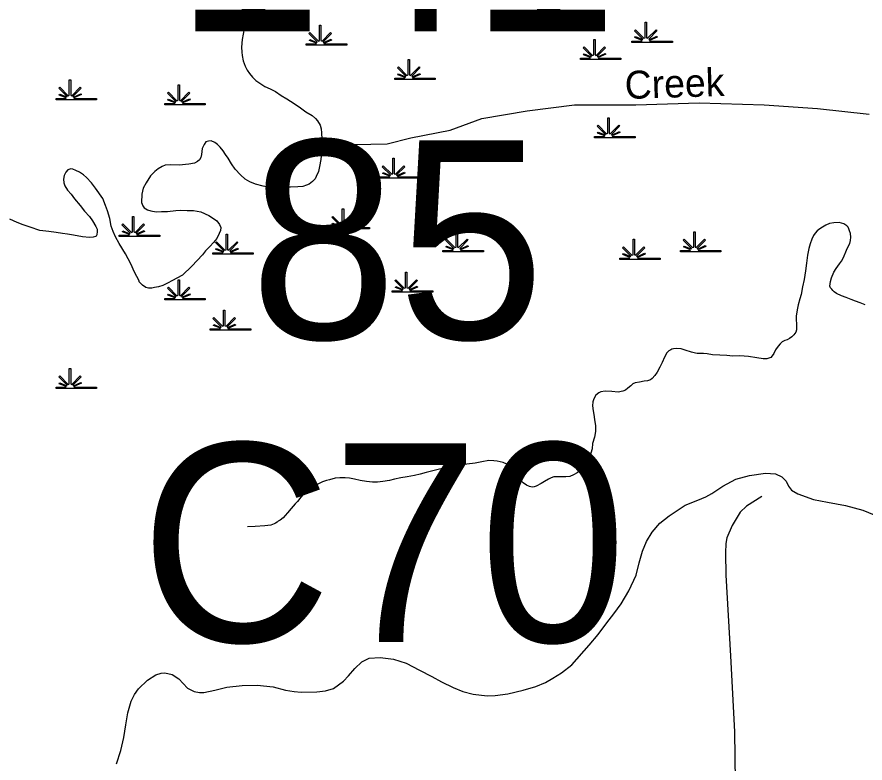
# Model space of a CAD drawing. Extents: x 2220236 to 2384410, y 720751 to 894131.
# Drawn here: x 2361942 to 2366498, y 843257 to 847261 of the extents above; entities that cross this region are included whole.
import ezdxf

# ---------------------------------------------------------------- set-up
doc = ezdxf.new("R2010")
doc.units = 0
for name, color, linetype in [('Exist Hydrographic Creek Single Shore', 7, 'Continuous'), ('Exist Hydrographic Creek Single Shore Label', 7, 'Continuous'), ('Exist Hydrographic Misc Water Feature', 7, 'Continuous'), ('Exist Hydrographic Swamp CELL', 7, 'Continuous'), ('Exist Road Non-System Type 51', 7, 'Continuous'), ('Exist Road Secondary Structure Culvert Number Label', 7, 'Continuous'), ('Exist Road Secondary Structure Standard Bridge Number Label', 7, 'Continuous')]:
    doc.layers.add(name, color=color, linetype=linetype)

msp = doc.modelspace()

# ---------------------------------------------------------------- linework, layer by layer
at = {"layer": 'Exist Hydrographic Creek Single Shore'}
for points in [[(2363183.6, 847276.5), (2363177.9, 847246.7), (2363172, 847224.1), (2363164.3, 847202.5), (2363162.3, 847196.8), (2363153.1, 847140.6), (2363149.5, 847098.5), (2363150, 847072.2), (2363152, 847054.3), (2363158.4, 847026), (2363168.8, 846996.9), (2363179.1, 846976.6), (2363191.4, 846958.4), (2363207.6, 846938.4), (2363225.7, 846921.1), (2363252.1, 846901.8), (2363274, 846887.9), (2363302.4, 846876), (2363330.6, 846860.7), (2363362.6, 846840.7), (2363392.9, 846821.2), (2363431.3, 846797.5), (2363465.4, 846774.3), (2363493.9, 846752.5), (2363528.2, 846732.6), (2363546.2, 846716.9), (2363556.3, 846703.2), (2363570.7, 846680.8), (2363577, 846661.4), (2363579.3, 846639.5), (2363579.7, 846605), (2363578, 846572.8), (2363578.3, 846533.4), (2363575, 846495.5), (2363567.3, 846459.1), (2363561.8, 846432.6), (2363549.8, 846405.2), (2363544.1, 846392.5), (2363530.2, 846378.8), (2363512.4, 846364.3), (2363498.5, 846357.8), (2363478.4, 846352.1), (2363450.6, 846349.3), (2363412.7, 846347.1), (2363374.6, 846347.2), (2363332.6, 846346.1), (2363300.8, 846345.8), (2363264.7, 846353.2), (2363224.5, 846364.7), (2363194.2, 846376.6), (2363168, 846390.3), (2363143.7, 846413.9)], [(2363578, 846572.8), (2363930.8, 846581), (2364058, 846612.2), (2364270.1, 846653.9), (2364439.6, 846716.2), (2364683.5, 846757.9), (2364938.1, 846789.3), (2365267.1, 846789.7), (2365606.7, 846800.5), (2365957.1, 846790.6), (2366243.8, 846770.2), (2366519.9, 846739.5)], [(2363143.7, 846413.9), (2363115.6, 846443.9), (2363095, 846473.6), (2363076.7, 846503.1), (2363062.5, 846523.2), (2363050.2, 846543), (2363033.9, 846563), (2363019.9, 846576.2), (2363005.7, 846588.1), (2362985.6, 846596.2), (2362971.6, 846593.9), (2362957.6, 846591.7), (2362948, 846577.6), (2362938, 846555.8), (2362934.4, 846523.5), (2362930.8, 846507.9), (2362922.8, 846495.1), (2362913, 846484.9), (2362897, 846477), (2362865, 846470.8), (2362813.1, 846466), (2362765.1, 846467.3), (2362739.2, 846465.6), (2362723.4, 846459.1), (2362701.3, 846446.7), (2362683.5, 846432.8), (2362659.8, 846408.2), (2362636.4, 846371.8), (2362620.6, 846341.6), (2362613, 846309.5), (2362611.5, 846265.8), (2362617.8, 846248), (2362625.8, 846236.2), (2362644, 846226.1), (2362662.3, 846220.2), (2362690.1, 846214.8), (2362718.2, 846217), (2362752, 846217.4), (2362796.1, 846221.8), (2362821.9, 846224.5), (2362856.2, 846222.6), (2362890.3, 846223), (2362930.3, 846215.8), (2362972.4, 846196.2), (2362998.7, 846179.9), (2363016.6, 846166.8), (2363030.9, 846146.7), (2363037.2, 846130.6), (2363035.5, 846115.1), (2363029.6, 846098.4), (2363015.9, 846072.2), (2362998.1, 846050.2), (2362978.6, 846029.7), (2362954.6, 846005.7), (2362939.1, 845985.4), (2362881.9, 845923.3), (2362832.3, 845876), (2362774.7, 845845.8), (2362754.8, 845835.1), (2362726.9, 845820.8), (2362702.9, 845812.6), (2362681.1, 845808.4), (2362667.1, 845806.2), (2362649, 845806.1), (2362635.1, 845809.8), (2362616.8, 845822.2), (2362598.7, 845839.5), (2362598.5, 845845.1), (2362574, 845891), (2362553.4, 845936.8), (2362524.9, 845990.8), (2362492.2, 846045.9), (2362471.6, 846082.1), (2362459.4, 846109.5), (2362449, 846139.3), (2362440.8, 846179.4), (2362428.2, 846221.5), (2362417.9, 846249.6), (2362403.2, 846286.8), (2362364.5, 846342.6), (2362342.3, 846370.6), (2362315.9, 846399.7), (2362299.9, 846413.8), (2362277.6, 846427.7), (2362259.5, 846437.8), (2362243.4, 846445.3), (2362231.2, 846447.1), (2362215.4, 846440.9), (2362205.7, 846429), (2362195.6, 846410.6), (2362192.2, 846390.7), (2362194.3, 846371.1), (2362200.5, 846355), (2362214.6, 846330.9), (2362232.9, 846309.4), (2362251.3, 846285.5), (2362281.6, 846250)], [(2362281.6, 846250), (2362306.2, 846219.8), (2362332.3, 846190.3), (2362348.7, 846166.4), (2362367, 846136.9), (2362373.1, 846123.1), (2362373.4, 846109.3), (2362371.8, 846092.8), (2362367.8, 846084.5), (2362363.6, 846082.7), (2362351.6, 846078.9), (2362331.7, 846078.1), (2362293.8, 846082.1), (2362245.5, 846089.3), (2362213.5, 846095.2), (2362187.4, 846098.4), (2362153.3, 846104.2), (2362113.4, 846110.2), (2362065.3, 846115.4), (2362013, 846132.3), (2361975.1, 846146.2), (2361942.7, 846158), (2361904.6, 846175.5)]]:
    msp.add_lwpolyline(points, dxfattribs=at)
at = {"layer": 'Exist Hydrographic Misc Water Feature'}
for points in [[(2366411.6, 846123.5), (2366407.3, 846133.2), (2366401.4, 846139.5), (2366385.2, 846151), (2366359, 846158.1), (2366331.1, 846156.3), (2366307, 846152), (2366287.4, 846143.7), (2366269.4, 846133.1), (2366255.3, 846123.7), (2366241.7, 846113.3), (2366229.7, 846101.3), (2366222, 846088.5), (2366212.3, 846068.4), (2366204.4, 846044.5), (2366196.6, 846018.5), (2366189.3, 845982.1), (2366183.7, 845940.2), (2366178.3, 845898), (2366170.6, 845852.7), (2366163.3, 845813.7), (2366155.8, 845772.3), (2366147.9, 845748.4), (2366138.4, 845715.8), (2366133, 845688.7), (2366129.1, 845655.7), (2366129.2, 845636), (2366129.5, 845613.7), (2366129.7, 845601.6), (2366129.9, 845587.5), (2366130.1, 845581.9), (2366126.1, 845569.3), (2366116.4, 845555.7), (2366104.4, 845543.8), (2366092.7, 845535.1), (2366080.8, 845529), (2366066.8, 845525.2), (2366052.7, 845517), (2366041.9, 845507.7), (2366031, 845494.8), (2366017.3, 845474.6), (2366007.7, 845454.5), (2365999.6, 845442), (2365991.8, 845434.1), (2365971.7, 845426.1), (2365951.7, 845425.9), (2365917.7, 845431.1), (2365871.8, 845438.4), (2365825.7, 845442.1), (2365787.6, 845441.5), (2365755.7, 845443.5), (2365717.6, 845445.2), (2365679.7, 845448.6), (2365649.6, 845453.9), (2365631.5, 845455.5), (2365597.4, 845455.1), (2365587.1, 845457), (2365565.5, 845462.6), (2365531.3, 845472.7), (2365511.3, 845480.1), (2365487.3, 845481.8), (2365469.3, 845480), (2365461.2, 845478.1), (2365455.4, 845475.5), (2365445.1, 845469.2), (2365433.4, 845458.2), (2365421.6, 845435.4), (2365408, 845407), (2365396.2, 845381.2), (2365382.5, 845355), (2365368.8, 845336.4), (2365355.1, 845320.4), (2365345.1, 845314.1), (2365329.3, 845307.9), (2365311.3, 845306.2), (2365287.2, 845301.9), (2365263.4, 845297.7), (2365251.5, 845291.6), (2365239.5, 845281.3), (2365223.6, 845269.1), (2365211.8, 845258.8), (2365198, 845252.3), (2365171.9, 845248), (2365138, 845251.5), (2365103.1, 845252.7), (2365080, 845249.1), (2365068.1, 845243.1), (2365052.2, 845230.9), (2365042.4, 845212.5), (2365036.6, 845194.8), (2365034.5, 845173.4), (2365037.2, 845146.6), (2365041.3, 845127.1), (2365045.7, 845101), (2365050, 845066.7), (2365050.6, 845037.2), (2365044.9, 845006.4)], [(2366498.5, 845715.8), (2366472.4, 845727.8), (2366448.1, 845736), (2366424.1, 845745.6), (2366397.8, 845755.3), (2366371.8, 845764.8), (2366345.7, 845776.2), (2366333.5, 845786.2), (2366325.3, 845792.4), (2366319.5, 845799.7), (2366313.2, 845807.7), (2366309.9, 845816.4), (2366311, 845829.6), (2366312.8, 845842.1), (2366318.6, 845862), (2366331.5, 845891.1), (2366344.1, 845910.7), (2366361.8, 845936.7), (2366371.7, 845950.2), (2366383.4, 845970.4), (2366398.9, 846008.8), (2366408.6, 846028.8), (2366416.4, 846044.9), (2366420.4, 846061.5), (2366421.9, 846079.6), (2366419.8, 846099.2), (2366415.6, 846112.8), (2366411.6, 846123.5)], [(2365044.9, 845006.4), (2365035.2, 844972.6), (2365031.8, 844942.9), (2365025.8, 844920.3), (2365016.3, 844894.7), (2364996.7, 844861.7), (2364982.7, 844842.4), (2364967, 844826), (2364951.1, 844813.9), (2364932.1, 844803.3), (2364913.4, 844795.3), (2364891.5, 844792.7), (2364867.3, 844792.4), (2364845.3, 844792.5), (2364827.5, 844792.4), (2364811.6, 844787.8), (2364797.5, 844781.3), (2364775.7, 844767.3), (2364757.7, 844757.7), (2364732.1, 844742.6), (2364720.4, 844738.8), (2364710, 844736.7), (2364696.1, 844740.4), (2364680, 844748.6), (2364661.8, 844760.4), (2364645.7, 844776.1), (2364631.4, 844795.9), (2364617, 844819.9), (2364602.8, 844837.4), (2364586.8, 844853.1), (2364574.6, 844860.8), (2364554.6, 844869.2), (2364522.4, 844876.8), (2364504.3, 844878.7), (2364478.3, 844879.9), (2364440.5, 844873.4), (2364404.4, 844867), (2364358.7, 844860.2), (2364294.7, 844852), (2364260.8, 844845.7), (2364213, 844834.6), (2364140.9, 844816.2), (2364109.1, 844807.3), (2364077.3, 844799.5), (2364039.4, 844793), (2364005.5, 844788.3), (2363971.4, 844779.7), (2363943.4, 844773.7), (2363907.6, 844767.3), (2363879.8, 844764.5), (2363851.6, 844764), (2363819.6, 844767.6), (2363785.5, 844773.8), (2363755.4, 844781.4), (2363729.3, 844785.2), (2363705.5, 844788.5), (2363677.3, 844788), (2363651.1, 844785.3), (2363621.6, 844777.6), (2363605.7, 844773.6), (2363583.7, 844765.5), (2363561.8, 844754.8), (2363545.7, 844746.6), (2363530, 844738.7), (2363508.2, 844726.3), (2363488.2, 844708.1), (2363466.6, 844683.6), (2363448.8, 844661.5), (2363437.2, 844647.9), (2363415.2, 844623.1), (2363395.5, 844599.3), (2363384, 844585), (2363372, 844573), (2363356.1, 844560.9), (2363346.1, 844554.6), (2363340.4, 844550.4), (2363332.1, 844544.2), (2363324.4, 844539.9), (2363306.3, 844534.2), (2363274.6, 844529.7), (2363222.6, 844526.6), (2363180.7, 844524.2)], [(2362476.4, 843253.1), (2362500.8, 843323.6), (2362515.9, 843394.2), (2362527.3, 843462.6), (2362538.4, 843526.4), (2362555.9, 843588.5), (2362574.8, 843624.7), (2362594.9, 843655), (2362644.5, 843702), (2362688, 843730.1), (2362716.5, 843739.5), (2362736.1, 843741.2), (2362776.2, 843731.4), (2362812.3, 843708.3), (2362834.6, 843683.6), (2362859, 843658.3), (2362895.1, 843641.1), (2362923.2, 843635.7), (2362947.2, 843635.7), (2363005.1, 843647.9), (2363069.1, 843664.6), (2363152.7, 843673.6), (2363232.8, 843674.6), (2363318.8, 843665.6), (2363385.2, 843648.6), (2363431.4, 843640.7), (2363469.3, 843637.3), (2363553.3, 843638.5), (2363599.4, 843643.6), (2363643.1, 843657.6), (2363696.6, 843696.8), (2363724.4, 843724.9), (2363757.9, 843765), (2363795.5, 843799.3), (2363835.4, 843819.7), (2363893.3, 843823), (2363965.3, 843813.5), (2364033.8, 843792.7), (2364104.2, 843755.2), (2364170.6, 843721.8), (2364223, 843692.8), (2364285.3, 843661.8), (2364337.6, 843641.6), (2364393.7, 843626.9), (2364467.9, 843617.4), (2364511.8, 843620.2), (2364579.7, 843628.6), (2364661.3, 843647.7), (2364729.1, 843668.5), (2364781.1, 843689.3), (2364820.9, 843711.6), (2364867.6, 843741.4), (2364924, 843783.1), (2365016.5, 843888.7), (2365064, 843947.1), (2365111.3, 844009.1), (2365148.7, 844058.2), (2365187.9, 844110.7), (2365229.4, 844180.3), (2365268.2, 844264.9), (2365285.6, 844331.3), (2365302.7, 844393.4), (2365323.6, 844445.1), (2365355.3, 844496.6), (2365396.9, 844544.9), (2365446.3, 844583), (2365531.9, 844640.7), (2365599.4, 844667.4), (2365642.9, 844685.6), (2365675, 844704), (2365734.5, 844742.5), (2365804.2, 844779.8), (2365877.9, 844800.3), (2365963.6, 844813.6), (2366017.7, 844808.3), (2366052.1, 844792.6), (2366074.4, 844768.9), (2366086.6, 844743.2), (2366103, 844721.5), (2366137.3, 844701.6), (2366221.6, 844670.6), (2366297.6, 844657.3), (2366393.8, 844639.2), (2366486.1, 844614.1), (2366568.6, 844580.7)]]:
    msp.add_lwpolyline(points, dxfattribs=at)
at = {"layer": 'Exist Hydrographic Swamp CELL'}
for points in [[(2363496.9, 847116.8), (2363549.6, 847116.9), (2363551.6, 847120.5), (2363513.3, 847135.4), (2363516.2, 847140.5), (2363553.9, 847124.8), (2363555.5, 847127.7), (2363511.1, 847172.2), (2363516.2, 847177.3), (2363561.5, 847131.9), (2363567.8, 847134.2), (2363567.8, 847217.3), (2363575.1, 847217.3), (2363575.1, 847134.2), (2363581.4, 847131.9), (2363626.7, 847177.3), (2363631.8, 847172.2), (2363587.4, 847127.7), (2363589.4, 847124.1), (2363630.3, 847142.7), (2363632.7, 847137.6), (2363591.8, 847119.8), (2363593.4, 847116.9), (2363714.4, 847116.8), (2363714.4, 847109.7), (2363496.9, 847109.7)], [(2365245.9, 847132.2), (2365298.5, 847132.3), (2365300.5, 847135.9), (2365262.3, 847150.7), (2365265.2, 847155.9), (2365302.9, 847140.2), (2365304.5, 847143), (2365260.1, 847187.6), (2365265.2, 847192.7), (2365310.5, 847147.2), (2365316.8, 847149.6), (2365316.8, 847232.7), (2365324.1, 847232.7), (2365324.1, 847149.6), (2365330.4, 847147.2), (2365375.7, 847192.7), (2365380.8, 847187.6), (2365336.4, 847143), (2365338.4, 847139.4), (2365379.3, 847158), (2365381.7, 847153), (2365340.8, 847135.2), (2365342.4, 847132.3), (2365463.4, 847132.2), (2365463.4, 847125.1), (2365245.9, 847125.1)], [(2364969.8, 847040), (2365022.4, 847040.1), (2365024.4, 847043.7), (2364986.1, 847058.6), (2364989, 847063.8), (2365026.8, 847048), (2365028.4, 847050.9), (2364983.9, 847095.4), (2364989.1, 847100.6), (2365034.3, 847055.1), (2365040.7, 847057.5), (2365040.7, 847140.5), (2365047.9, 847140.5), (2365047.9, 847057.5), (2365054.2, 847055.1), (2365099.5, 847100.6), (2365104.7, 847095.4), (2365060.2, 847050.9), (2365062.2, 847047.3), (2365103.1, 847065.9), (2365105.6, 847060.9), (2365064.6, 847043), (2365066.2, 847040.1), (2365187.3, 847040), (2365187.3, 847032.9), (2364969.8, 847032.9)], [(2363972.5, 846932.5), (2364025.2, 846932.6), (2364027.2, 846936.2), (2363988.9, 846951.1), (2363991.8, 846956.3), (2364029.5, 846940.5), (2364031.1, 846943.4), (2363986.7, 846987.9), (2363991.8, 846993.1), (2364037.1, 846947.6), (2364043.4, 846950), (2364043.4, 847033), (2364050.7, 847033), (2364050.7, 846950), (2364057, 846947.6), (2364102.3, 846993.1), (2364107.4, 846987.9), (2364063, 846943.4), (2364065, 846939.8), (2364105.9, 846958.4), (2364108.4, 846953.4), (2364067.4, 846935.5), (2364069, 846932.6), (2364190, 846932.5), (2364190, 846925.4), (2363972.5, 846925.4)], [(2362152.9, 846823.8), (2362205.6, 846823.9), (2362207.6, 846827.5), (2362169.3, 846842.3), (2362172.2, 846847.5), (2362209.9, 846831.8), (2362211.5, 846834.6), (2362167.1, 846879.2), (2362172.2, 846884.3), (2362217.5, 846838.8), (2362223.8, 846841.2), (2362223.8, 846924.3), (2362231.1, 846924.3), (2362231.1, 846841.2), (2362237.4, 846838.8), (2362282.7, 846884.3), (2362287.8, 846879.2), (2362243.4, 846834.6), (2362245.4, 846831), (2362286.3, 846849.6), (2362288.7, 846844.6), (2362247.8, 846826.8), (2362249.4, 846823.9), (2362370.4, 846823.8), (2362370.4, 846816.7), (2362152.9, 846816.7)], [(2362736.8, 846796.6), (2362789.5, 846796.7), (2362791.5, 846800.3), (2362753.2, 846815.1), (2362756.1, 846820.3), (2362793.8, 846804.6), (2362795.4, 846807.5), (2362751, 846852), (2362756.1, 846857.1), (2362801.4, 846811.6), (2362807.7, 846814), (2362807.7, 846897.1), (2362815, 846897.1), (2362815, 846814), (2362821.3, 846811.6), (2362866.6, 846857.1), (2362871.7, 846852), (2362827.3, 846807.5), (2362829.3, 846803.9), (2362870.2, 846822.5), (2362872.7, 846817.4), (2362831.7, 846799.6), (2362833.3, 846796.7), (2362954.3, 846796.6), (2362954.3, 846789.5), (2362736.8, 846789.5)], [(2365045.3, 846619.9), (2365097.9, 846620), (2365099.9, 846623.6), (2365061.7, 846638.4), (2365064.6, 846643.6), (2365102.3, 846627.9), (2365103.9, 846630.8), (2365059.5, 846675.3), (2365064.6, 846680.4), (2365109.9, 846634.9), (2365116.2, 846637.3), (2365116.2, 846720.4), (2365123.5, 846720.4), (2365123.4, 846637.3), (2365129.8, 846634.9), (2365175.1, 846680.4), (2365180.2, 846675.3), (2365135.8, 846630.8), (2365137.8, 846627.2), (2365178.7, 846645.8), (2365181.1, 846640.7), (2365140.1, 846622.9), (2365141.7, 846620), (2365262.8, 846619.9), (2365262.8, 846612.8), (2365045.3, 846612.8)], [(2363891, 846402.4), (2363943.7, 846402.5), (2363945.7, 846406.1), (2363907.4, 846420.9), (2363910.3, 846426.1), (2363948.1, 846410.4), (2363949.7, 846413.3), (2363905.2, 846457.8), (2363910.4, 846462.9), (2363955.6, 846417.5), (2363962, 846419.8), (2363962, 846502.9), (2363969.2, 846502.9), (2363969.2, 846419.8), (2363975.5, 846417.5), (2364020.8, 846462.9), (2364026, 846457.8), (2363981.5, 846413.3), (2363983.5, 846409.7), (2364024.4, 846428.3), (2364026.9, 846423.2), (2363985.9, 846405.4), (2363987.5, 846402.5), (2364108.6, 846402.4), (2364108.6, 846395.3), (2363891, 846395.3)], [(2362492.4, 846089.8), (2362545, 846089.9), (2362547, 846093.5), (2362508.8, 846108.3), (2362511.7, 846113.5), (2362549.4, 846097.8), (2362551, 846100.6), (2362506.6, 846145.2), (2362511.7, 846150.3), (2362557, 846104.8), (2362563.3, 846107.2), (2362563.3, 846190.3), (2362570.6, 846190.3), (2362570.5, 846107.2), (2362576.9, 846104.8), (2362622.2, 846150.3), (2362627.3, 846145.2), (2362582.9, 846100.6), (2362584.9, 846097), (2362625.8, 846115.6), (2362628.2, 846110.6), (2362587.3, 846092.8), (2362588.9, 846089.9), (2362709.9, 846089.8), (2362709.9, 846082.7), (2362492.4, 846082.7)], [(2363619.5, 846130.6), (2363672.1, 846130.6), (2363674.1, 846134.2), (2363635.9, 846149.1), (2363638.8, 846154.3), (2363676.5, 846138.5), (2363678.1, 846141.4), (2363633.6, 846186), (2363638.8, 846191.1), (2363684.1, 846145.6), (2363690.4, 846148), (2363690.4, 846231.1), (2363697.6, 846231.1), (2363697.6, 846148), (2363703.9, 846145.6), (2363749.3, 846191.1), (2363754.4, 846186), (2363710, 846141.4), (2363712, 846137.8), (2363752.9, 846156.4), (2363755.3, 846151.4), (2363714.3, 846133.6), (2363715.9, 846130.6), (2363837, 846130.6), (2363837, 846123.5), (2363619.5, 846123.5)], [(2364230.5, 846008.2), (2364283.2, 846008.3), (2364285.2, 846011.9), (2364246.9, 846026.8), (2364249.8, 846031.9), (2364287.5, 846016.2), (2364289.1, 846019.1), (2364244.7, 846063.6), (2364249.8, 846068.7), (2364295.1, 846023.3), (2364301.5, 846025.7), (2364301.5, 846108.7), (2364308.7, 846108.7), (2364308.7, 846025.7), (2364315, 846023.3), (2364360.3, 846068.7), (2364365.4, 846063.6), (2364321, 846019.1), (2364323, 846015.5), (2364363.9, 846034.1), (2364366.4, 846029), (2364325.4, 846011.2), (2364327, 846008.3), (2364448, 846008.2), (2364448, 846001.1), (2364230.5, 846001.1)], [(2365507, 846008.2), (2365559.6, 846008.3), (2365561.6, 846011.9), (2365523.4, 846026.8), (2365526.2, 846031.9), (2365564, 846016.2), (2365565.6, 846019.1), (2365521.1, 846063.6), (2365526.3, 846068.7), (2365571.6, 846023.3), (2365577.9, 846025.7), (2365577.9, 846108.7), (2365585.1, 846108.7), (2365585.1, 846025.7), (2365591.4, 846023.3), (2365636.8, 846068.7), (2365641.9, 846063.6), (2365597.5, 846019.1), (2365599.5, 846015.5), (2365640.4, 846034.1), (2365642.8, 846029), (2365601.8, 846011.2), (2365603.4, 846008.3), (2365724.5, 846008.2), (2365724.5, 846001.1), (2365507, 846001.1)], [(2362994.8, 845994.6), (2363047.5, 845994.7), (2363049.5, 845998.3), (2363011.2, 846013.2), (2363014.1, 846018.3), (2363051.8, 846002.6), (2363053.4, 846005.5), (2363009, 846050), (2363014.1, 846055.2), (2363059.4, 846009.7), (2363065.8, 846012.1), (2363065.8, 846095.1), (2363073, 846095.1), (2363073, 846012.1), (2363079.3, 846009.7), (2363124.6, 846055.2), (2363129.7, 846050), (2363085.3, 846005.5), (2363087.3, 846001.9), (2363128.2, 846020.5), (2363130.7, 846015.4), (2363089.7, 845997.6), (2363091.3, 845994.7), (2363212.3, 845994.6), (2363212.3, 845987.5), (2362994.8, 845987.5)], [(2365181.1, 845967.5), (2365233.7, 845967.5), (2365235.7, 845971.1), (2365197.5, 845986), (2365200.4, 845991.2), (2365238.1, 845975.4), (2365239.7, 845978.3), (2365195.2, 846022.8), (2365200.4, 846028), (2365245.7, 845982.5), (2365252, 845984.9), (2365252, 846068), (2365259.2, 846068), (2365259.2, 845984.9), (2365265.5, 845982.5), (2365310.9, 846028), (2365316, 846022.8), (2365271.6, 845978.3), (2365273.6, 845974.7), (2365314.5, 845993.3), (2365316.9, 845988.3), (2365275.9, 845970.4), (2365277.5, 845967.5), (2365398.6, 845967.5), (2365398.6, 845960.3), (2365181.1, 845960.3)], [(2363958.9, 845790.7), (2364011.6, 845790.8), (2364013.6, 845794.4), (2363975.3, 845809.3), (2363978.2, 845814.5), (2364016, 845798.7), (2364017.6, 845801.6), (2363973.1, 845846.1), (2363978.3, 845851.3), (2364023.5, 845805.8), (2364029.9, 845808.2), (2364029.9, 845891.2), (2364037.1, 845891.2), (2364037.1, 845808.2), (2364043.4, 845805.8), (2364088.7, 845851.3), (2364093.9, 845846.1), (2364049.4, 845801.6), (2364051.4, 845798), (2364092.3, 845816.6), (2364094.8, 845811.6), (2364053.8, 845793.7), (2364055.4, 845790.8), (2364176.5, 845790.7), (2364176.5, 845783.6), (2363958.9, 845783.6)], [(2362736.8, 845750), (2362789.5, 845750), (2362791.5, 845753.6), (2362753.2, 845768.5), (2362756.1, 845773.7), (2362793.8, 845757.9), (2362795.4, 845760.8), (2362751, 845805.4), (2362756.1, 845810.5), (2362801.4, 845765), (2362807.7, 845767.4), (2362807.7, 845850.5), (2362815, 845850.5), (2362815, 845767.4), (2362821.3, 845765), (2362866.6, 845810.5), (2362871.7, 845805.4), (2362827.3, 845760.8), (2362829.3, 845757.2), (2362870.2, 845775.8), (2362872.7, 845770.8), (2362831.7, 845753), (2362833.3, 845750), (2362954.3, 845750), (2362954.3, 845742.9), (2362736.8, 845742.9)], [(2362981.2, 845586.9), (2363033.9, 845586.9), (2363035.9, 845590.5), (2362997.6, 845605.4), (2363000.5, 845610.6), (2363038.3, 845594.8), (2363039.9, 845597.7), (2362995.4, 845642.2), (2363000.6, 845647.4), (2363045.8, 845601.9), (2363052.2, 845604.3), (2363052.2, 845687.4), (2363059.4, 845687.4), (2363059.4, 845604.3), (2363065.7, 845601.9), (2363111, 845647.4), (2363116.2, 845642.2), (2363071.7, 845597.7), (2363073.7, 845594.1), (2363114.6, 845612.7), (2363117.1, 845607.7), (2363076.1, 845589.8), (2363077.7, 845586.9), (2363198.8, 845586.9), (2363198.8, 845579.7), (2362981.2, 845579.7)], [(2362152.9, 845274.2), (2362205.6, 845274.3), (2362207.6, 845277.9), (2362169.3, 845292.7), (2362172.2, 845297.9), (2362209.9, 845282.2), (2362211.5, 845285.1), (2362167.1, 845329.6), (2362172.2, 845334.7), (2362217.5, 845289.2), (2362223.8, 845291.6), (2362223.8, 845374.7), (2362231.1, 845374.7), (2362231.1, 845291.6), (2362237.4, 845289.2), (2362282.7, 845334.7), (2362287.8, 845329.6), (2362243.4, 845285.1), (2362245.4, 845281.5), (2362286.3, 845300.1), (2362288.7, 845295), (2362247.8, 845277.2), (2362249.4, 845274.3), (2362370.4, 845274.2), (2362370.4, 845267.1), (2362152.9, 845267.1)]]:
    msp.add_lwpolyline(points, close=True, dxfattribs=at)
at = {"layer": 'Exist Road Non-System Type 51'}
msp.add_lwpolyline([(2365943.9, 844687.9), (2365862.4, 844635), (2365826.9, 844602.5), (2365783.8, 844532.1), (2365756.5, 844465.8), (2365750.9, 844435.7), (2365749.5, 844385.7), (2365751, 844265.9), (2365776.2, 843832.3), (2365797, 843424.6), (2365800.2, 843156.8)], dxfattribs=at)

# ---------------------------------------------------------------- texts
at = {"layer": 'Exist Hydrographic Creek Single Shore Label'}
msp.add_text('Creek', height=150, rotation=1.8177, dxfattribs=at).set_placement((2365209.9, 846820.7))
at = {"layer": 'Exist Road Secondary Structure Culvert Number Label'}
msp.add_text('C70', height=1066.27, dxfattribs=at).set_placement((2362603.4, 843906.9))
at = {"layer": 'Exist Road Secondary Structure Standard Bridge Number Label'}
for s, p in [('141', (2362791.7, 847184.9)), ('85', (2363192.5, 845532.9))]:
    msp.add_text(s, height=1066.27, dxfattribs=at).set_placement(p)

doc.saveas('drawing.dxf')
